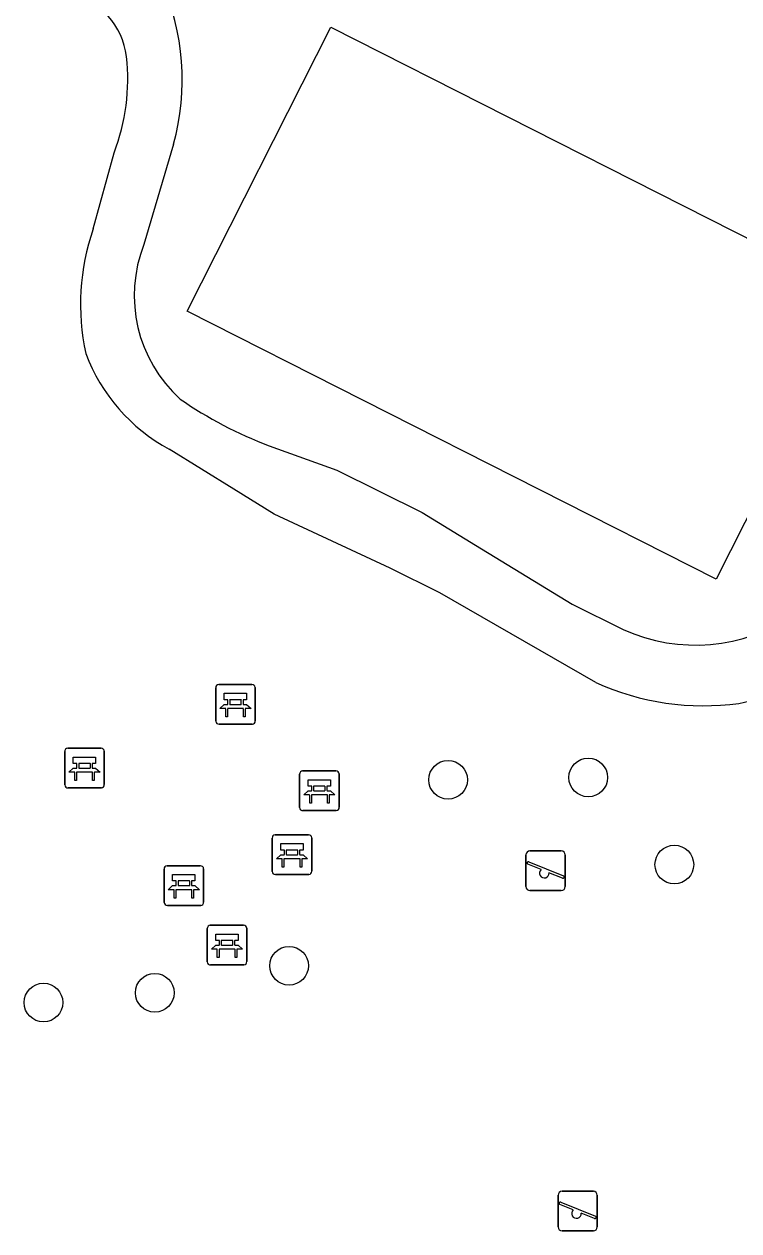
# Model space of a CAD drawing. Extents: x 160203 to 161526, y 379529 to 381797.
# Drawn here: x 161203.38 to 161221.44, y 381456.14 to 381486.62 of the extents above; entities that cross this region are included whole.
import ezdxf

# ---------------------------------------------------------------- set-up
doc = ezdxf.new("R2010")
doc.units = 0
for name, color, linetype in [('IMGEO_Bank', 7, 'Continuous'), ('IMGEO_Boom', 7, 'Continuous'), ('IMGEO_Pand', 7, 'Continuous'), ('IMGEO_Speelvoorziening', 7, 'Continuous'), ('IMGEO_Voetpad_halfverhard', 7, 'Continuous')]:
    doc.layers.add(name, color=color, linetype=linetype)

msp = doc.modelspace()

# ---------------------------------------------------------------- linework, layer by layer
at = {"layer": 'IMGEO_Bank'}
for p, q in [((161208.223, 381469.013), (161208.223, 381469.854)), ((161208.223, 381469.854), (161208.223, 381469.013)), ((161208.298, 381469.938), (161209.139, 381469.938)), ((161209.139, 381469.938), (161208.298, 381469.938)), ((161209.223, 381469.863), (161209.223, 381469.022)), ((161209.223, 381469.022), (161209.223, 381469.863)), ((161208.532, 381469.444), (161208.532, 381469.55)), ((161208.576, 381469.55), (161208.576, 381469.444)), ((161208.864, 381469.556), (161208.582, 381469.556)), ((161208.87, 381469.444), (161208.87, 381469.55)), ((161208.914, 381469.55), (161208.914, 381469.444)), ((161208.92, 381469.336), (161208.527, 381469.336)), ((161208.582, 381469.438), (161208.864, 381469.438)), ((161209.148, 381468.938), (161208.307, 381468.938)), ((161208.307, 381468.938), (161209.148, 381468.938)), ((161204.483, 381468.328), (161205.324, 381468.328)), ((161205.324, 381468.328), (161204.483, 381468.328)), ((161204.408, 381467.403), (161204.408, 381468.244)), ((161204.408, 381468.244), (161204.408, 381467.403)), ((161205.408, 381468.253), (161205.408, 381467.412)), ((161205.408, 381467.412), (161205.408, 381468.253)), ((161205.105, 381467.726), (161204.712, 381467.726)), ((161204.717, 381467.834), (161204.717, 381467.94)), ((161204.761, 381467.94), (161204.761, 381467.834)), ((161205.049, 381467.946), (161204.767, 381467.946)), ((161204.767, 381467.828), (161205.049, 381467.828)), ((161205.055, 381467.834), (161205.055, 381467.94)), ((161205.099, 381467.94), (161205.099, 381467.834)), ((161210.343, 381466.831), (161210.343, 381467.672)), ((161210.343, 381467.672), (161210.343, 381466.831)), ((161210.418, 381467.756), (161211.259, 381467.756)), ((161211.259, 381467.756), (161210.418, 381467.756)), ((161211.343, 381467.681), (161211.343, 381466.84)), ((161211.343, 381466.84), (161211.343, 381467.681)), ((161210.652, 381467.262), (161210.652, 381467.368)), ((161210.696, 381467.368), (161210.696, 381467.262)), ((161210.984, 381467.374), (161210.702, 381467.374)), ((161210.99, 381467.262), (161210.99, 381467.368)), ((161211.034, 381467.368), (161211.034, 381467.262)), ((161205.333, 381467.328), (161204.492, 381467.328)), ((161204.492, 381467.328), (161205.333, 381467.328)), ((161211.04, 381467.154), (161210.647, 381467.154)), ((161210.702, 381467.256), (161210.984, 381467.256)), ((161211.268, 381466.756), (161210.427, 381466.756)), ((161210.427, 381466.756), (161211.268, 381466.756)), ((161209.725, 381466.14), (161210.566, 381466.14)), ((161210.566, 381466.14), (161209.725, 381466.14)), ((161209.65, 381465.215), (161209.65, 381466.056)), ((161209.65, 381466.056), (161209.65, 381465.215)), ((161210.65, 381466.065), (161210.65, 381465.224)), ((161210.65, 381465.224), (161210.65, 381466.065)), ((161210.347, 381465.538), (161209.954, 381465.538)), ((161209.959, 381465.646), (161209.959, 381465.752)), ((161210.003, 381465.752), (161210.003, 381465.646)), ((161210.291, 381465.758), (161210.009, 381465.758)), ((161210.009, 381465.64), (161210.291, 381465.64)), ((161210.297, 381465.646), (161210.297, 381465.752)), ((161210.341, 381465.752), (161210.341, 381465.646)), ((161206.918, 381464.433), (161206.918, 381465.274)), ((161206.918, 381465.274), (161206.918, 381464.433)), ((161206.993, 381465.358), (161207.834, 381465.358)), ((161207.834, 381465.358), (161206.993, 381465.358)), ((161207.918, 381465.283), (161207.918, 381464.442)), ((161207.918, 381464.442), (161207.918, 381465.283)), ((161207.227, 381464.864), (161207.227, 381464.97)), ((161207.271, 381464.97), (161207.271, 381464.864)), ((161207.559, 381464.976), (161207.277, 381464.976)), ((161207.565, 381464.864), (161207.565, 381464.97)), ((161207.609, 381464.97), (161207.609, 381464.864)), ((161210.575, 381465.14), (161209.734, 381465.14)), ((161209.734, 381465.14), (161210.575, 381465.14)), ((161207.615, 381464.756), (161207.222, 381464.756)), ((161207.277, 381464.858), (161207.559, 381464.858)), ((161207.843, 381464.358), (161207.002, 381464.358)), ((161207.002, 381464.358), (161207.843, 381464.358)), ((161208.009, 381462.931), (161208.009, 381463.772)), ((161208.009, 381463.772), (161208.009, 381462.931)), ((161208.084, 381463.856), (161208.925, 381463.856)), ((161208.925, 381463.856), (161208.084, 381463.856)), ((161209.009, 381463.781), (161209.009, 381462.94)), ((161209.009, 381462.94), (161209.009, 381463.781)), ((161208.318, 381463.362), (161208.318, 381463.468)), ((161208.362, 381463.468), (161208.362, 381463.362)), ((161208.65, 381463.474), (161208.368, 381463.474)), ((161208.656, 381463.362), (161208.656, 381463.468)), ((161208.7, 381463.468), (161208.7, 381463.362)), ((161208.706, 381463.254), (161208.313, 381463.254)), ((161208.368, 381463.356), (161208.65, 381463.356)), ((161208.934, 381462.856), (161208.093, 381462.856)), ((161208.093, 381462.856), (161208.934, 381462.856))]:
    msp.add_line(p, q, dxfattribs=at)
for points in [[(161208.526, 381469.556), (161208.44, 381469.556), (161208.44, 381469.717), (161209.003, 381469.717), (161209.003, 381469.556), (161208.92, 381469.556)], [(161208.47, 381469.336), (161208.328, 381469.336), (161208.44, 381469.438), (161208.526, 381469.438)], [(161208.52, 381469.329), (161208.52, 381469.122), (161208.477, 381469.122), (161208.477, 381469.329)], [(161208.92, 381469.438), (161209.003, 381469.438), (161209.115, 381469.336), (161208.976, 381469.336)], [(161208.97, 381469.329), (161208.97, 381469.122), (161208.926, 381469.122), (161208.926, 381469.329)], [(161204.711, 381467.946), (161204.625, 381467.946), (161204.625, 381468.107), (161205.188, 381468.107), (161205.188, 381467.946), (161205.105, 381467.946)], [(161204.655, 381467.726), (161204.513, 381467.726), (161204.625, 381467.828), (161204.711, 381467.828)], [(161204.705, 381467.719), (161204.705, 381467.512), (161204.662, 381467.512), (161204.662, 381467.719)], [(161205.105, 381467.828), (161205.188, 381467.828), (161205.3, 381467.726), (161205.161, 381467.726)], [(161205.155, 381467.719), (161205.155, 381467.512), (161205.111, 381467.512), (161205.111, 381467.719)], [(161210.646, 381467.374), (161210.56, 381467.374), (161210.56, 381467.535), (161211.123, 381467.535), (161211.123, 381467.374), (161211.04, 381467.374)], [(161210.59, 381467.154), (161210.448, 381467.154), (161210.56, 381467.256), (161210.646, 381467.256)], [(161210.64, 381467.147), (161210.64, 381466.94), (161210.597, 381466.94), (161210.597, 381467.147)], [(161211.04, 381467.256), (161211.123, 381467.256), (161211.235, 381467.154), (161211.096, 381467.154)], [(161211.09, 381467.147), (161211.09, 381466.94), (161211.046, 381466.94), (161211.046, 381467.147)], [(161209.953, 381465.758), (161209.867, 381465.758), (161209.867, 381465.919), (161210.43, 381465.919), (161210.43, 381465.758), (161210.347, 381465.758)], [(161209.897, 381465.538), (161209.755, 381465.538), (161209.867, 381465.64), (161209.953, 381465.64)], [(161209.947, 381465.531), (161209.947, 381465.324), (161209.904, 381465.324), (161209.904, 381465.531)], [(161210.347, 381465.64), (161210.43, 381465.64), (161210.542, 381465.538), (161210.403, 381465.538)], [(161210.397, 381465.531), (161210.397, 381465.324), (161210.353, 381465.324), (161210.353, 381465.531)], [(161207.221, 381464.976), (161207.135, 381464.976), (161207.135, 381465.137), (161207.698, 381465.137), (161207.698, 381464.976), (161207.615, 381464.976)], [(161207.165, 381464.756), (161207.023, 381464.756), (161207.135, 381464.858), (161207.221, 381464.858)], [(161207.215, 381464.749), (161207.215, 381464.542), (161207.172, 381464.542), (161207.172, 381464.749)], [(161207.615, 381464.858), (161207.698, 381464.858), (161207.81, 381464.756), (161207.671, 381464.756)], [(161207.665, 381464.749), (161207.665, 381464.542), (161207.621, 381464.542), (161207.621, 381464.749)], [(161208.312, 381463.474), (161208.226, 381463.474), (161208.226, 381463.635), (161208.789, 381463.635), (161208.789, 381463.474), (161208.706, 381463.474)], [(161208.256, 381463.254), (161208.114, 381463.254), (161208.226, 381463.356), (161208.312, 381463.356)], [(161208.306, 381463.247), (161208.306, 381463.04), (161208.263, 381463.04), (161208.263, 381463.247)], [(161208.706, 381463.356), (161208.789, 381463.356), (161208.901, 381463.254), (161208.762, 381463.254)], [(161208.756, 381463.247), (161208.756, 381463.04), (161208.712, 381463.04), (161208.712, 381463.247)]]:
    msp.add_lwpolyline(points, dxfattribs=at)
for centre, radius, start, end in [((161208.301, 381469.86), 0.0779, 92.4484, 184.2845), ((161208.301, 381469.86), 0.0779, 92.4484, 184.2845), ((161209.145, 381469.86), 0.0779, 2.4484, 94.2845), ((161209.145, 381469.86), 0.0779, 2.4484, 94.2845), ((161208.525, 381469.549), 0.00671, 2.8957, 87.1043), ((161208.582, 381469.549), 0.00671, 92.8957, 177.1043), ((161208.864, 381469.549), 0.00671, 2.8957, 87.1043), ((161208.921, 381469.549), 0.00671, 92.8957, 177.1043), ((161208.47, 381469.329), 0.00671, 2.8957, 87.1043), ((161208.527, 381469.329), 0.00671, 92.8957, 177.1043), ((161208.525, 381469.445), 0.00671, 272.8957, 357.1043), ((161208.582, 381469.445), 0.00671, 182.8957, 267.1043), ((161208.864, 381469.445), 0.00671, 272.8957, 357.1043), ((161208.921, 381469.445), 0.00671, 182.8957, 267.1043), ((161208.919, 381469.329), 0.00671, 2.8957, 87.1043), ((161208.976, 381469.329), 0.00671, 92.8957, 177.1043), ((161208.301, 381469.016), 0.0779, 182.4484, 274.2845), ((161208.301, 381469.016), 0.0779, 182.4484, 274.2845), ((161209.145, 381469.016), 0.0779, 272.4484, 4.2845), ((161209.145, 381469.016), 0.0779, 272.4484, 4.2845), ((161204.486, 381468.25), 0.0779, 92.4484, 184.2845), ((161204.486, 381468.25), 0.0779, 92.4484, 184.2845), ((161205.33, 381468.25), 0.0779, 2.4484, 94.2845), ((161205.33, 381468.25), 0.0779, 2.4484, 94.2845), ((161204.655, 381467.719), 0.00671, 2.8957, 87.1043), ((161204.712, 381467.719), 0.00671, 92.8957, 177.1043), ((161204.71, 381467.939), 0.00671, 2.8957, 87.1043), ((161204.71, 381467.835), 0.00671, 272.8957, 357.1043), ((161204.767, 381467.939), 0.00671, 92.8957, 177.1043), ((161204.767, 381467.835), 0.00671, 182.8957, 267.1043), ((161205.049, 381467.939), 0.00671, 2.8957, 87.1043), ((161205.049, 381467.835), 0.00671, 272.8957, 357.1043), ((161205.106, 381467.939), 0.00671, 92.8957, 177.1043), ((161205.106, 381467.835), 0.00671, 182.8957, 267.1043), ((161205.104, 381467.719), 0.00671, 2.8957, 87.1043), ((161205.161, 381467.719), 0.00671, 92.8957, 177.1043), ((161210.421, 381467.678), 0.0779, 92.4484, 184.2845), ((161210.421, 381467.678), 0.0779, 92.4484, 184.2845), ((161211.265, 381467.678), 0.0779, 2.4484, 94.2845), ((161211.265, 381467.678), 0.0779, 2.4484, 94.2845), ((161204.486, 381467.406), 0.0779, 182.4484, 274.2845), ((161204.486, 381467.406), 0.0779, 182.4484, 274.2845), ((161205.33, 381467.406), 0.0779, 272.4484, 4.2845), ((161205.33, 381467.406), 0.0779, 272.4484, 4.2845), ((161210.645, 381467.367), 0.00671, 2.8957, 87.1043), ((161210.702, 381467.367), 0.00671, 92.8957, 177.1043), ((161210.984, 381467.367), 0.00671, 2.8957, 87.1043), ((161211.041, 381467.367), 0.00671, 92.8957, 177.1043), ((161210.59, 381467.147), 0.00671, 2.8957, 87.1043), ((161210.647, 381467.147), 0.00671, 92.8957, 177.1043), ((161210.645, 381467.263), 0.00671, 272.8957, 357.1043), ((161210.702, 381467.263), 0.00671, 182.8957, 267.1043), ((161210.984, 381467.263), 0.00671, 272.8957, 357.1043), ((161211.041, 381467.263), 0.00671, 182.8957, 267.1043), ((161211.039, 381467.147), 0.00671, 2.8957, 87.1043), ((161211.096, 381467.147), 0.00671, 92.8957, 177.1043), ((161210.421, 381466.834), 0.0779, 182.4484, 274.2845), ((161210.421, 381466.834), 0.0779, 182.4484, 274.2845), ((161211.265, 381466.834), 0.0779, 272.4484, 4.2845), ((161211.265, 381466.834), 0.0779, 272.4484, 4.2845), ((161209.728, 381466.062), 0.0779, 92.4484, 184.2845), ((161209.728, 381466.062), 0.0779, 92.4484, 184.2845), ((161210.572, 381466.062), 0.0779, 2.4484, 94.2845), ((161210.572, 381466.062), 0.0779, 2.4484, 94.2845), ((161209.897, 381465.531), 0.00671, 2.8957, 87.1043), ((161209.954, 381465.531), 0.00671, 92.8957, 177.1043), ((161209.952, 381465.751), 0.00671, 2.8957, 87.1043), ((161209.952, 381465.647), 0.00671, 272.8957, 357.1043), ((161210.009, 381465.751), 0.00671, 92.8957, 177.1043), ((161210.009, 381465.647), 0.00671, 182.8957, 267.1043), ((161210.291, 381465.751), 0.00671, 2.8957, 87.1043), ((161210.291, 381465.647), 0.00671, 272.8957, 357.1043), ((161210.348, 381465.751), 0.00671, 92.8957, 177.1043), ((161210.348, 381465.647), 0.00671, 182.8957, 267.1043), ((161210.346, 381465.531), 0.00671, 2.8957, 87.1043), ((161210.403, 381465.531), 0.00671, 92.8957, 177.1043), ((161206.996, 381465.28), 0.0779, 92.4484, 184.2845), ((161206.996, 381465.28), 0.0779, 92.4484, 184.2845), ((161207.84, 381465.28), 0.0779, 2.4484, 94.2845), ((161207.84, 381465.28), 0.0779, 2.4484, 94.2845), ((161209.728, 381465.218), 0.0779, 182.4484, 274.2845), ((161209.728, 381465.218), 0.0779, 182.4484, 274.2845), ((161210.572, 381465.218), 0.0779, 272.4484, 4.2845), ((161210.572, 381465.218), 0.0779, 272.4484, 4.2845), ((161207.22, 381464.969), 0.00671, 2.8957, 87.1043), ((161207.277, 381464.969), 0.00671, 92.8957, 177.1043), ((161207.559, 381464.969), 0.00671, 2.8957, 87.1043), ((161207.616, 381464.969), 0.00671, 92.8957, 177.1043), ((161207.165, 381464.749), 0.00671, 2.8957, 87.1043), ((161207.222, 381464.749), 0.00671, 92.8957, 177.1043), ((161207.22, 381464.865), 0.00671, 272.8957, 357.1043), ((161207.277, 381464.865), 0.00671, 182.8957, 267.1043), ((161207.559, 381464.865), 0.00671, 272.8957, 357.1043), ((161207.616, 381464.865), 0.00671, 182.8957, 267.1043), ((161207.614, 381464.749), 0.00671, 2.8957, 87.1043), ((161207.671, 381464.749), 0.00671, 92.8957, 177.1043), ((161206.996, 381464.436), 0.0779, 182.4484, 274.2845), ((161206.996, 381464.436), 0.0779, 182.4484, 274.2845), ((161207.84, 381464.436), 0.0779, 272.4484, 4.2845), ((161207.84, 381464.436), 0.0779, 272.4484, 4.2845), ((161208.087, 381463.778), 0.0779, 92.4484, 184.2845), ((161208.087, 381463.778), 0.0779, 92.4484, 184.2845), ((161208.931, 381463.778), 0.0779, 2.4484, 94.2845), ((161208.931, 381463.778), 0.0779, 2.4484, 94.2845), ((161208.311, 381463.467), 0.00671, 2.8957, 87.1043), ((161208.368, 381463.467), 0.00671, 92.8957, 177.1043), ((161208.65, 381463.467), 0.00671, 2.8957, 87.1043), ((161208.707, 381463.467), 0.00671, 92.8957, 177.1043), ((161208.256, 381463.247), 0.00671, 2.8957, 87.1043), ((161208.313, 381463.247), 0.00671, 92.8957, 177.1043), ((161208.311, 381463.363), 0.00671, 272.8957, 357.1043), ((161208.368, 381463.363), 0.00671, 182.8957, 267.1043), ((161208.65, 381463.363), 0.00671, 272.8957, 357.1043), ((161208.707, 381463.363), 0.00671, 182.8957, 267.1043), ((161208.705, 381463.247), 0.00671, 2.8957, 87.1043), ((161208.762, 381463.247), 0.00671, 92.8957, 177.1043), ((161208.087, 381462.934), 0.0779, 182.4484, 274.2845), ((161208.087, 381462.934), 0.0779, 182.4484, 274.2845), ((161208.931, 381462.934), 0.0779, 272.4484, 4.2845), ((161208.931, 381462.934), 0.0779, 272.4484, 4.2845)]:
    msp.add_arc(centre, radius, start, end, dxfattribs=at)
at = {"layer": 'IMGEO_Boom'}
for centre in [(161214.094, 381467.531), (161217.635, 381467.59), (161219.811, 381465.39), (161210.077, 381462.834), (161206.684, 381462.15), (161203.871, 381461.904)]:
    msp.add_circle(centre, 0.489, dxfattribs=at)
at = {"layer": 'IMGEO_Pand'}
msp.add_lwpolyline([(161224.501, 381479.774), (161220.87, 381472.604), (161207.498, 381479.375), (161211.129, 381486.545), (161224.501, 381479.774)], dxfattribs=at)
at = {"layer": 'IMGEO_Speelvoorziening'}
for p, q in [((161216.063, 381464.835), (161216.063, 381465.635)), ((161216.063, 381465.635), (161216.063, 381464.835)), ((161216.163, 381465.735), (161216.953, 381465.735)), ((161216.953, 381465.735), (161216.163, 381465.735)), ((161217.053, 381465.635), (161217.053, 381464.835)), ((161217.053, 381464.835), (161217.053, 381465.635)), ((161216.446, 381465.263), (161216.107, 381465.4)), ((161216.132, 381465.46), (161217.008, 381465.107)), ((161216.984, 381465.047), (161216.644, 381465.184)), ((161216.953, 381464.735), (161216.163, 381464.735)), ((161216.163, 381464.735), (161216.953, 381464.735)), ((161216.875, 381456.235), (161216.875, 381457.035)), ((161216.875, 381457.035), (161216.875, 381456.235)), ((161216.975, 381457.135), (161217.765, 381457.135)), ((161217.765, 381457.135), (161216.975, 381457.135)), ((161217.865, 381457.035), (161217.865, 381456.235)), ((161217.865, 381456.235), (161217.865, 381457.035)), ((161217.258, 381456.663), (161216.919, 381456.8)), ((161216.944, 381456.86), (161217.82, 381456.507)), ((161217.796, 381456.447), (161217.456, 381456.584)), ((161217.765, 381456.135), (161216.975, 381456.135)), ((161216.975, 381456.135), (161217.765, 381456.135))]:
    msp.add_line(p, q, dxfattribs=at)
for centre, radius, start, end in [((161216.163, 381465.635), 0.1, 90, 180), ((161216.163, 381465.635), 0.1, 90, 180), ((161216.953, 381465.635), 0.1, 0, 90), ((161216.953, 381465.635), 0.1, 360, 90), ((161216.12, 381465.43), 0.0327, 68.078, 248.078), ((161216.525, 381465.173), 0.12, 130.9928, 5.1632), ((161216.996, 381465.077), 0.0327, 248.078, 68.078), ((161216.163, 381464.835), 0.1, 180, 270), ((161216.163, 381464.835), 0.1, 180, 270), ((161216.953, 381464.835), 0.1, 270, 0), ((161216.953, 381464.835), 0.1, 270, 0), ((161216.975, 381457.035), 0.1, 90, 180), ((161216.975, 381457.035), 0.1, 90, 180), ((161217.765, 381457.035), 0.1, 0, 90), ((161217.765, 381457.035), 0.1, 360, 90), ((161216.932, 381456.83), 0.0327, 68.078, 248.078), ((161217.337, 381456.573), 0.12, 130.9928, 5.1632), ((161217.808, 381456.477), 0.0327, 248.078, 68.078), ((161216.975, 381456.235), 0.1, 180, 270), ((161216.975, 381456.235), 0.1, 180, 270), ((161217.765, 381456.235), 0.1, 270, 0), ((161217.765, 381456.235), 0.1, 270, 0)]:
    msp.add_arc(centre, radius, start, end, dxfattribs=at)
at = {"layer": 'IMGEO_Voetpad_halfverhard'}
for points in [[(161207.155, 381483.588), (161206.41, 381481.06)], [(161205.127, 381481.452), (161205.654, 381483.375)], [(161209.574, 381475.973), (161211.28, 381475.353), (161213.436, 381474.283), (161214.785, 381473.461), (161217.227, 381471.972), (161218.522, 381471.328)], [(161217.828, 381469.991), (161213.889, 381472.255), (161212.633, 381472.875), (161209.702, 381474.24), (161208.678, 381474.876), (161207.05, 381475.884)]]:
    msp.add_lwpolyline(points, dxfattribs=at)
for centre, radius, start, end in [((161201.26, 381485.218), 6.116, 344.546, 24.0772), ((161204.091, 381485.57), 1.893, 7.049, 76.1116), ((161200.865, 381485.231), 5.136, 338.8222, 6.3877), ((161210.646, 381479.546), 5.839, 160.9475, 192.2918), ((161209.691, 381479.767), 3.527, 158.4953, 227.8599), ((161209.21, 381479.896), 4.556, 200.4635, 241.7035), ((161213.121, 381485.474), 10.141, 235.1428, 249.5272), ((161220.412, 381474.797), 5.433, 280.9275, 328.7131), ((161220.341, 381475.339), 4.404, 245.5993, 304.4732), ((161220.546, 381475.964), 6.562, 245.5305, 277.8455)]:
    msp.add_arc(centre, radius, start, end, dxfattribs=at)

doc.saveas('drawing.dxf')
